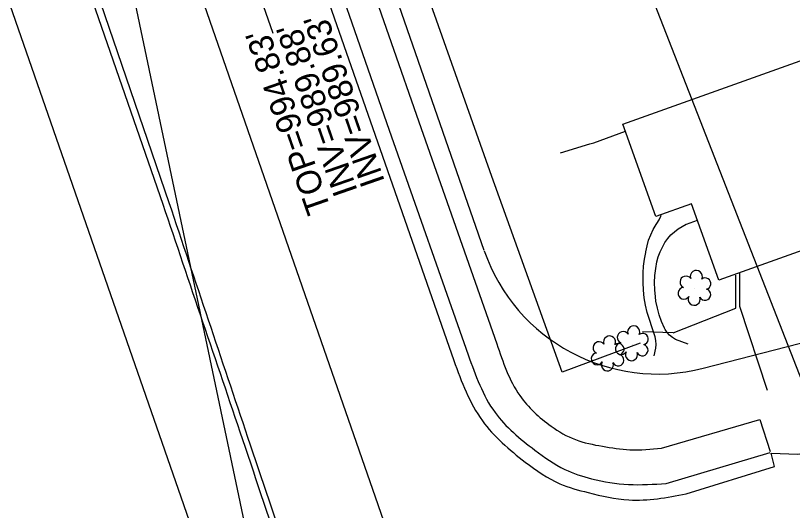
# Model space of a CAD drawing. Extents: x 1611576 to 1617186, y 899279 to 905462.
# Drawn here: x 1616492.9 to 1616620, y 902997.4 to 903078.3 of the extents above; entities that cross this region are included whole.
import ezdxf

# ---------------------------------------------------------------- set-up
doc = ezdxf.new("R2010")
doc.units = 0
for name, color, linetype in [('Exist Building', 7, 'Continuous'), ('Exist Horizontal Alignment', 7, 'Continuous'), ('Exist Other Culture Area Outline', 7, 'Continuous'), ('Exist Other Culture Fence Line', 7, 'Continuous'), ('Exist Other Culture Gate', 7, 'Continuous'), ('Exist Right of Way Line', 7, 'Continuous'), ('Exist Roads Curbs', 7, 'Continuous'), ('Exist Roads EOP', 7, 'Continuous'), ('Exist Roads EOP Other', 7, 'Continuous'), ('Exist Roads EOT', 7, 'Continuous'), ('Exist Structure Minor Catch Basin Leader', 7, 'Continuous'), ('Exist Structure Minor Catch Basin Top Elevation', 7, 'Continuous'), ('Exist Structure Minor Pipes RCP 15 Inch Invert', 7, 'Continuous'), ('Exist Vegetation Shrub CELL', 7, 'Continuous'), ('Prop OH Pow Lines', 7, 'Continuous')]:
    doc.layers.add(name, color=color, linetype=linetype)

msp = doc.modelspace()

# ---------------------------------------------------------------- linework, layer by layer
at = {"layer": 'Exist Building'}
msp.add_lwpolyline([(1616592.25, 903060.5), (1616638, 903076.83), (1616644.02, 903059.99), (1616643.55, 903059.82), (1616647.7, 903048.19), (1616634.22, 903043.38), (1616633.89, 903044.31), (1616607.92, 903035.04), (1616603.48, 903047.5), (1616597.64, 903045.41)], close=True, dxfattribs=at)
for points in [[(1616582.01, 903055.84), (1616586.85, 903057.3), (1616587.46, 903057.49), (1616592.66, 903059.35)], [(1616615.9, 903016.99), (1616611.38, 903030.71), (1616611.33, 903036.26)]]:
    msp.add_lwpolyline(points, dxfattribs=at)
at = {"layer": 'Exist Horizontal Alignment'}
msp.add_line((1616576.74, 902927.89), (1616238.24, 903901.21), dxfattribs=at)
at = {"layer": 'Exist Other Culture Area Outline'}
for points in [[(1616597.36, 903022.69), (1616597.61, 903023.91), (1616597.66, 903024.53), (1616597.63, 903025.15), (1616597.52, 903025.76), (1616597.42, 903026.12), (1616596.21, 903029.72), (1616595.93, 903030.92), (1616595.73, 903032.15), (1616595.6, 903033.38), (1616595.56, 903034.62), (1616595.56, 903035.12), (1616595.55, 903036.23), (1616595.61, 903037.34), (1616595.76, 903038.45), (1616595.98, 903039.54), (1616596.01, 903039.68), (1616596.19, 903040.62), (1616596.45, 903041.54), (1616596.79, 903042.43), (1616597.2, 903043.3), (1616597.68, 903044.12), (1616597.8, 903044.3), (1616598.15, 903044.88), (1616598.43, 903045.5), (1616598.5, 903045.72)], [(1616602.91, 903024.55), (1616600.83, 903025.34), (1616600.33, 903025.65), (1616599.88, 903026.03), (1616599.49, 903026.47), (1616599.16, 903026.95), (1616599.03, 903027.2), (1616598.57, 903028.26), (1616598.19, 903029.36), (1616597.88, 903030.47), (1616597.65, 903031.61), (1616597.55, 903032.3), (1616597.45, 903033.46), (1616597.42, 903034.62), (1616597.48, 903035.78), (1616597.61, 903036.94), (1616597.81, 903038), (1616598.03, 903038.84), (1616598.32, 903039.66), (1616598.69, 903040.44), (1616599.12, 903041.19), (1616599.58, 903041.84), (1616600.09, 903042.43), (1616600.65, 903042.95), (1616601.26, 903043.42), (1616601.91, 903043.82), (1616602.6, 903044.15), (1616602.64, 903044.17), (1616604.43, 903044.83)]]:
    msp.add_lwpolyline(points, dxfattribs=at)
at = {"layer": 'Exist Other Culture Fence Line'}
for points in [[(1616595.07, 903024.75), (1616582.33, 903020.02), (1616570.8, 903051.94), (1616560.84, 903080.11), (1616614.55, 903099)], [(1616600.47, 903026.41), (1616610.71, 903030.46), (1616610.7, 903035.82)]]:
    msp.add_lwpolyline(points, dxfattribs=at)
at = {"layer": 'Exist Other Culture Gate'}
msp.add_line((1616600.47, 903026.41), (1616595.46, 903026.61), dxfattribs=at)
at = {"layer": 'Exist Right of Way Line'}
for p, q in [((1616010.65, 905462.23), (1616993.32, 900797.76)), ((1616548.32, 902918.27), (1616209.91, 903891.34)), ((1616605.35, 903020.64), (1616868.32, 903088.05))]:
    msp.add_line(p, q, dxfattribs=at)
msp.add_lwpolyline([(1616569.57, 903039.85), (1616389.21, 903558.44)], dxfattribs=at)
msp.add_arc((1616597.9, 903049.7), 30, 199.1768, 284.3776, dxfattribs=at)
at = {"layer": 'Exist Roads Curbs'}
msp.add_line((1616599.32, 903001.82), (1616616.32, 903006.9), dxfattribs=at)
msp.add_lwpolyline([(1616506.66, 903195.71), (1616520.14, 903156.93), (1616526.54, 903138.7), (1616540.54, 903098.23), (1616554, 903059.55), (1616566.95, 903022.81)], dxfattribs=at)
msp.add_spline([(1616566.95, 903022.81), (1616571.33, 903013.41), (1616577.83, 903007.27), (1616582.74, 903004.11), (1616587.13, 903002.58), (1616593.16, 903001.65), (1616599.32, 903001.82)], degree=3, dxfattribs=at)
at = {"layer": 'Exist Roads EOP'}
for points in [[(1616504.34, 903194.9), (1616517.76, 903156.12), (1616524.1, 903137.97), (1616538.19, 903097.38), (1616541.49, 903088.05), (1616551.75, 903058.7), (1616564.58, 903021.88)], [(1616517.05, 903047.39), (1616503.65, 903086.1), (1616489.74, 903126.75), (1616483.26, 903144.53), (1616469.88, 903182.56)], [(1616602.56, 903000.1), (1616617.03, 903004.59), (1616616.46, 903006.76), (1616620.86, 903006.6), (1616631.61, 903008.27), (1616632.68, 903006.47), (1616661.52, 903013.73), (1616699.53, 903023.58), (1616737.2, 903033.32), (1616775.34, 903043.57), (1616813.36, 903053.25), (1616850.73, 903062.43), (1616873.36, 903068.16)]]:
    msp.add_lwpolyline(points, dxfattribs=at)
for points in [[(1616664.02, 902435.24), (1616659.23, 902479.02), (1616653.86, 902521.19), (1616647.48, 902561.19), (1616640.05, 902603.13), (1616633.52, 902638.17), (1616624.95, 902680.56), (1616615.82, 902721.84), (1616606.01, 902763.05), (1616595.75, 902801.7), (1616584.26, 902841.93), (1616572.3, 902881.24), (1616564.26, 902906.37), (1616556.43, 902931.12), (1616543.99, 902967.9), (1616530.08, 903008.97), (1616517.05, 903047.39)], [(1616564.58, 903021.88), (1616569.26, 903012.06), (1616576.27, 903005.32), (1616581.94, 903001.77), (1616586.55, 903000.33), (1616593.22, 902999.12), (1616602.56, 903000.1)]]:
    msp.add_spline(points, degree=3, dxfattribs=at)
at = {"layer": 'Exist Roads EOP Other'}
for points in [[(1616509.12, 903203.86), (1616511.44, 903197.11), (1616524.93, 903158.36), (1616531.32, 903140.33), (1616545.28, 903099.82), (1616558.87, 903060.92), (1616571.62, 903024.65)], [(1616598.56, 903007.57), (1616614.64, 903012.24), (1616616.33, 903007.02)]]:
    msp.add_lwpolyline(points, dxfattribs=at)
msp.add_spline([(1616571.62, 903024.65), (1616575.39, 903016.16), (1616580.51, 903011.18), (1616584.48, 903008.98), (1616588.88, 903007.89), (1616593.39, 903007.32), (1616598.56, 903007.57)], degree=3, dxfattribs=at)
at = {"layer": 'Exist Roads EOT'}
msp.add_lwpolyline([(1616518.06, 903047.65), (1616504.77, 903086.52), (1616490.76, 903127.08), (1616484.52, 903144.89), (1616471.04, 903183.05)], dxfattribs=at)
msp.add_spline([(1616665.13, 902435.43), (1616660.48, 902479.08), (1616654.89, 902521.26), (1616648.51, 902561.33), (1616641.12, 902603.28), (1616634.46, 902638.28), (1616625.9, 902680.69), (1616616.67, 902721.99), (1616606.86, 902763.22), (1616596.71, 902801.99), (1616585.45, 902842.18), (1616573.19, 902881.5), (1616565.19, 902906.61), (1616557.25, 902931.31), (1616544.89, 902968.22), (1616530.94, 903009.35), (1616518.06, 903047.65)], degree=3, dxfattribs=at)
at = {"layer": 'Exist Structure Minor Catch Basin Leader'}
msp.add_lwpolyline([(1616541.73, 903089.81), (1616533.05, 903081.07), (1616535.02, 903075.4)], dxfattribs=at)
at = {"layer": 'Exist Vegetation Shrub CELL'}
for p, q in [((1616604.02, 903033.59), (1616604.02, 903033.59)), ((1616593.77, 903024.53), (1616593.77, 903024.53)), ((1616589.82, 903022.88), (1616589.82, 903022.88))]:
    msp.add_line(p, q, dxfattribs=at)
for centre, radius, start, end in [((1616604.25, 903035.63), 0.99, 334.8391, 200.4717), ((1616602.54, 903034.72), 0.968, 35.8908, 245.4216), ((1616605.69, 903034.46), 0.929, 284.4567, 126.0861), ((1616602.22, 903032.89), 0.955, 95.1099, 327.9534), ((1616605.66, 903032.67), 0.937, 204.9913, 73.4601), ((1616603.89, 903031.91), 0.984, 151.2797, 21.387), ((1616592.29, 903025.66), 0.968, 35.8908, 245.4216), ((1616594, 903026.57), 0.99, 334.8391, 200.4717), ((1616595.45, 903025.4), 0.929, 284.4567, 126.0861), ((1616590.05, 903024.92), 0.99, 334.8391, 200.4717), ((1616588.34, 903024), 0.968, 35.8908, 245.4216), ((1616591.5, 903023.75), 0.929, 284.4567, 126.0861), ((1616591.97, 903023.83), 0.955, 95.1099, 327.9534), ((1616595.41, 903023.6), 0.937, 204.9913, 73.4601), ((1616588.02, 903022.17), 0.955, 95.1099, 327.9534), ((1616591.46, 903021.95), 0.937, 204.9913, 73.4601), ((1616593.65, 903022.85), 0.984, 151.2797, 21.387), ((1616589.7, 903021.19), 0.984, 151.2797, 21.387)]:
    msp.add_arc(centre, radius, start, end, dxfattribs=at)
at = {"layer": 'Prop OH Pow Lines'}
msp.add_line((1616656.07, 902930), (1616565, 903163.28), dxfattribs=at)

# ---------------------------------------------------------------- texts
at = {"layer": 'Exist Structure Minor Catch Basin Top Elevation'}
msp.add_text("TOP=994.83'", height=4, rotation=109.1768, dxfattribs=at).set_placement((1616544.55, 903046.64))
at = {"layer": 'Exist Structure Minor Pipes RCP 15 Inch Invert'}
for s, p in [("INV=989.63'", (1616553.36, 903051.14)), ("INV=989.88'", (1616548.9, 903049.6))]:
    msp.add_text(s, height=4, rotation=109.1768, dxfattribs=at).set_placement(p)

doc.saveas('drawing.dxf')
